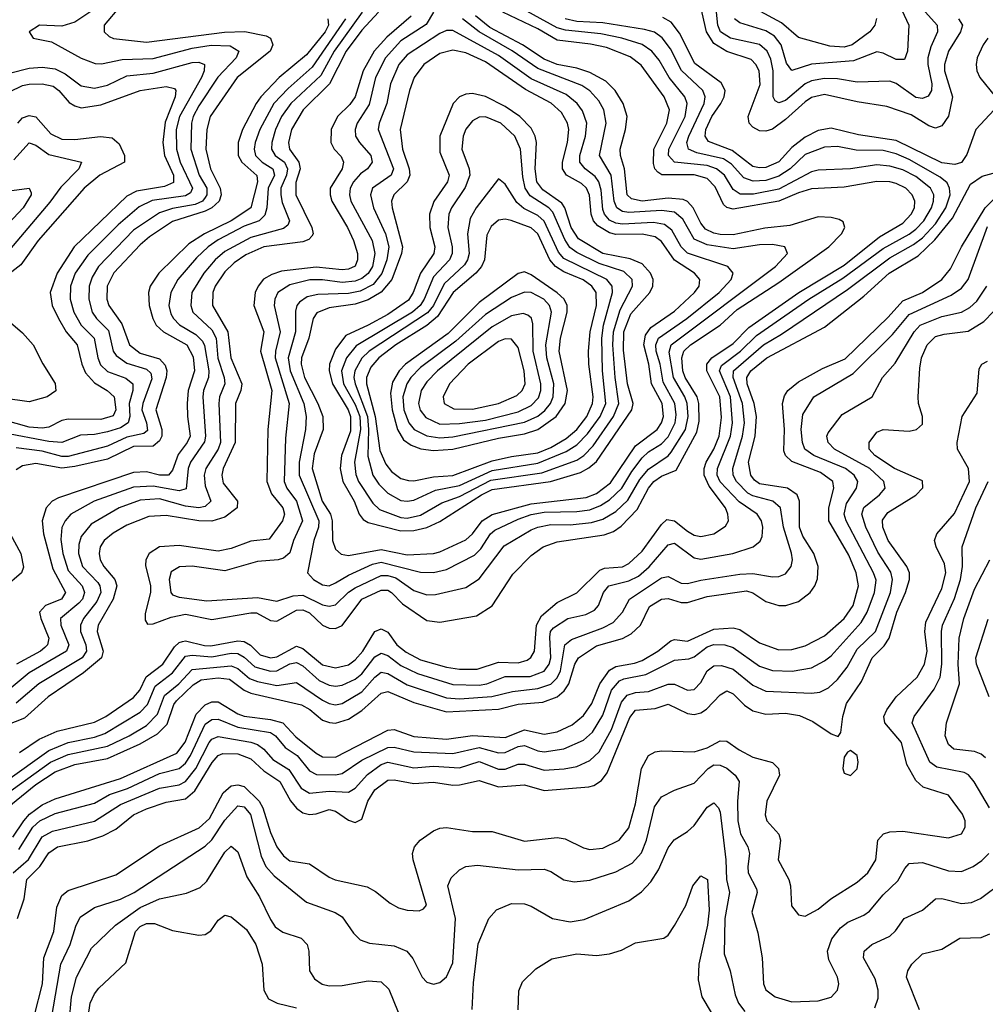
# Model space of a CAD drawing. Header units: inches. Extents: x 501365 to 657855, y 482276 to 547543.
# Tile 376 of 656: x 572941 to 575903, y 504167 to 507187. Entities that reach past the tile are written whole.
import ezdxf

# ---------------------------------------------------------------- set-up
doc = ezdxf.new("R2010")
doc.units = ezdxf.units.IN
doc.header["$MEASUREMENT"] = 0
doc.layers.add('A5570', color=7, linetype='Continuous')

msp = doc.modelspace()

# ---------------------------------------------------------------- linework, layer by layer
at = {"layer": 'A5570', "color": 5}
for points, elevation in [([(573211.7, 507248.3), (573110, 507179.1), (573070, 507167.6), (573002, 507170), (572970.4, 507150), (572982, 507130), (573038.9, 507118.9), (573130, 507068.7), (573172.8, 507052.8), (573191.5, 507051.5), (573255.1, 507064.9), (573350, 507068.2), (573470, 507099.5), (573528.5, 507108.5), (573586.5, 507106.5), (573612.8, 507090), (573605, 507070), (573549.1, 507010.9), (573490, 506922.7), (573472.7, 506890), (573467.5, 506870), (573465.5, 506790), (573491.7, 506710), (573514.5, 506670), (573514.6, 506650), (573510, 506641.7), (573501.4, 506630), (573479.5, 506620.5), (573410, 506607.9), (573370, 506594.1), (573290, 506541), (573182.8, 506430), (573162.9, 506397.1), (573154.3, 506370), (573153.2, 506330), (573163.4, 506290), (573177, 506270), (573213.8, 506233.8), (573228.1, 506170), (573236.7, 506156.7), (573270, 506133.7), (573330, 506115.1), (573343.2, 506103.2), (573345.9, 506085.9), (573318.3, 506010), (573316.1, 505990), (573330, 505950), (573333, 505927), (573321.9, 505918.1), (573270, 505906.7), (573210, 505879.3), (573090, 505847.1), (573070, 505847.3), (573010, 505863.1), (572930, 505874.1)], 2160), ([(575631.9, 507250), (575668.3, 507170), (575664, 507090), (575655.2, 507064.8), (575630, 507064.6), (575590, 507084.6), (575570, 507088), (575499.2, 507060.8), (575370, 507050.5), (575310, 507030.9), (575293.2, 507053.2), (575276.4, 507110), (575256.3, 507136.3), (575230, 507152.9), (575150, 507177.6), (575134.1, 507190)], 2140), ([(572897, 504850), (573030, 504945.8), (573089.7, 504970.3), (573170, 504986.8), (573202.3, 504997.7), (573310, 505063.1), (573333.3, 505086.7), (573357, 505143), (573410, 505183.4), (573450, 505234.4), (573470, 505237.5), (573530, 505232.3), (573590, 505243.5), (573610, 505243.1), (573630, 505231.8), (573662.2, 505202.2), (573710, 505189.2), (573730.1, 505189.9), (573770, 505211.1), (573790, 505215.3), (573810, 505205), (573859.7, 505159.7), (573890, 505145.7), (573910, 505142.9), (573930, 505146.1), (573970, 505164.3), (573990, 505181), (574030, 505233), (574050, 505243.8), (574070, 505236.5), (574110, 505206), (574161.3, 505181.3), (574270, 505147.9), (574350, 505146.3), (574373.6, 505150), (574430, 505172.7), (574507.3, 505172.7), (574550, 505189.2), (574564.7, 505210), (574570.7, 505230), (574567.4, 505292.6), (574569.7, 505310), (574578.7, 505321.3), (574622.4, 505350), (574677.5, 505362.5), (574704.5, 505375.5), (574716.5, 505390), (574731.7, 505430), (574748.6, 505450), (574810, 505465.4), (574839.5, 505480.5), (574871.7, 505508.3), (574930, 505576.3), (574950, 505581.6), (575010, 505536.3), (575030, 505532.1), (575128.2, 505550), (575190.9, 505570), (575212.4, 505587.6), (575218.4, 505601.6), (575220.8, 505630), (575216.3, 505650), (575202.9, 505670), (575147.9, 505707.9), (575089.6, 505769.6), (575080.8, 505790), (575081.9, 505810), (575121.7, 505910), (575127.6, 505950), (575121, 506030), (575088, 506110), (575094, 506126), (575151.9, 506170), (575201.6, 506218.4), (575362.1, 506330), (575466.1, 506393.9), (575590, 506485.1), (575670, 506529.2), (575690, 506544.9), (575714.2, 506570), (575737.8, 506610), (575744.5, 506630), (575744.9, 506650), (575735.2, 506670), (575690, 506705.8), (575650, 506726.8), (575610, 506738.1), (575570, 506741.4), (575490, 506729.9), (575390, 506725.9), (575370, 506720.4), (575270, 506667.2), (575191.7, 506651.7), (575151.5, 506651.5), (575130, 506666), (575102.9, 506710), (575078.7, 506730), (575050, 506739.4), (574949.9, 506750), (574931.6, 506770), (574932.5, 506790), (574982.1, 506890), (574988.8, 506930), (574981.2, 506950), (574933.6, 507010), (574902.7, 507062.7), (574880.1, 507090), (574850, 507111), (574788.2, 507130), (574723.9, 507143.9), (574615.1, 507155.1), (574590, 507162), (574464.5, 507230)], 2260), ([(574041.6, 507210), (573990, 507154.8), (573942.4, 507090), (573891, 506990), (573810.3, 506910), (573774.6, 506850), (573765.9, 506810), (573768.4, 506790), (573796.8, 506750), (573801, 506730), (573787.6, 506687.6), (573788.1, 506650), (573837.3, 506550), (573840.9, 506530), (573836.9, 506523.1), (573827.7, 506512.3), (573810, 506505.1), (573690, 506490.4), (573634.4, 506465.6), (573598.4, 506441.6), (573570, 506413.6), (573540.7, 506370), (573533.2, 506350), (573532.6, 506310), (573579.8, 506230), (573588.4, 506150), (573622.6, 506070), (573619.7, 506050), (573602.7, 506010), (573601.9, 505890), (573564.9, 505810), (573560.8, 505790), (573565.5, 505765.5), (573609.3, 505710), (573607.8, 505690), (573570, 505660.9), (573530, 505648.4), (573490, 505649.8), (573390, 505666.7), (573337.1, 505662.9), (573270, 505636.2), (573228, 505612), (573200.5, 505590), (573188.2, 505570), (573184.6, 505550), (573188.3, 505530), (573198.7, 505510), (573232.4, 505470), (573239.4, 505450), (573228.1, 505410), (573181.9, 505330), (573178.5, 505310), (573197.3, 505250), (573191.6, 505230), (573136.8, 505183.2), (573027.9, 505110), (572955.2, 505044.8), (572898.3, 505021.7)], 2280), ([(573250.6, 507229.4), (573200.1, 507170), (573200.2, 507150), (573215.2, 507135.2), (573229.1, 507129.1), (573330, 507117.9), (573569, 507149), (573631.2, 507151.2), (573697.1, 507137.1), (573710.1, 507130), (573717.5, 507110), (573709.2, 507090), (573607.9, 507010), (573525.1, 506890), (573515.2, 506850), (573512.4, 506790), (573526, 506730), (573555.5, 506670), (573558.7, 506650), (573552.9, 506630), (573530, 506610.2), (573510, 506599.9), (573410, 506567.5), (573339.1, 506520.9), (573310, 506495.9), (573229.5, 506410.5), (573209.5, 506370), (573208.7, 506330), (573214.4, 506310), (573254, 506254), (573277.4, 506190), (573310, 506164.2), (573370, 506147), (573387.1, 506127.1), (573391.9, 506110), (573390, 506090), (573358.5, 505990), (573377, 505930), (573376.7, 505910), (573370, 505894.9), (573350, 505878.5), (573290, 505877.4), (573210, 505839.3), (573110, 505816.4), (573070, 505811.9), (572990, 505825.7), (572950, 505818.7), (572930, 505805.9)], 2180), ([(573991.9, 507210), (573905.4, 507090), (573864.7, 507015.3), (573773, 506930), (573744.4, 506890), (573725.3, 506850), (573714.2, 506810), (573713.8, 506790), (573724.3, 506770), (573752.8, 506750), (573762.8, 506730), (573759.2, 506710), (573742.4, 506670), (573741.8, 506650), (573746, 506626), (573768.7, 506570), (573763.3, 506556.7), (573750, 506546.1), (573650, 506518.6), (573570, 506476), (573540.4, 506450), (573505.8, 506410), (573469.4, 506350), (573465.5, 506310), (573472.5, 506290), (573530, 506235.6), (573543.9, 506210), (573549.2, 506149.2), (573568.4, 506090), (573570.1, 506070), (573553.9, 506030), (573551.8, 506010), (573557.2, 505890), (573550.2, 505869.8), (573511.9, 505810), (573506.4, 505790), (573510, 505756.9), (573527.6, 505710), (573510, 505694), (573490, 505690), (573450, 505694.5), (573370, 505717.1), (573310, 505713.7), (573245.7, 505690), (573160.5, 505639.5), (573130, 505601.8), (573122.8, 505577.2), (573121.6, 505550), (573133.9, 505510), (573180.5, 505460.5), (573187.2, 505450), (573189.4, 505430), (573177.4, 505402.6), (573137, 505350), (573127, 505330), (573127.7, 505310), (573144.2, 505270), (573146.1, 505250), (573132.5, 505230), (572999.9, 505150), (572930, 505090.2)], 2260), ([(572940.7, 504939.3), (573000.2, 504979.8), (573055.7, 505004.3), (573170, 505031.9), (573204.9, 505050), (573290, 505108.3), (573309.3, 505130.7), (573328.6, 505171.4), (573379.6, 505210), (573416.3, 505263.7), (573430, 505276.8), (573440.3, 505279.7), (573450, 505282.1), (573507.4, 505267.4), (573526.9, 505266.9), (573610, 505281.4), (573630, 505280), (573648.6, 505268.6), (573679, 505239), (573710, 505229.4), (573730, 505232.8), (573790, 505265), (573810, 505258.8), (573870, 505208.6), (573910, 505198.5), (573950, 505208.6), (573970, 505223.1), (573993.2, 505250), (574030, 505310.1), (574050, 505318.2), (574070, 505307.9), (574097.7, 505270), (574126.6, 505246.6), (574170, 505223.9), (574250, 505200.8), (574290, 505195.4), (574344.6, 505195.4), (574410, 505216), (574470, 505213.9), (574497.3, 505222.7), (574509, 505231), (574520.6, 505250), (574526.2, 505330), (574541.6, 505358.4), (574590, 505399.7), (574650.5, 505429.5), (574721, 505499), (574735.2, 505504.8), (574790, 505508.9), (574810, 505519.2), (574850, 505557), (574910, 505639.1), (574926, 505654), (574950, 505650.1), (574990, 505617.7), (575010, 505606.1), (575030, 505602.1), (575070.5, 505609.5), (575106, 505634), (575114.8, 505650), (575113.7, 505670), (575105.6, 505690), (575055.9, 505755.9), (575041, 505790), (575040.5, 505810), (575046.5, 505830), (575070, 505870), (575086.2, 505910), (575093.7, 505966.3), (575088.5, 506030), (575049, 506110), (575049.2, 506130.8), (575064.1, 506150), (575130, 506194.1), (575177.6, 506242.4), (575330.8, 506350), (575470, 506434.5), (575578.9, 506521.1), (575650, 506562.5), (575676.1, 506590), (575685.6, 506610), (575687.2, 506630), (575679, 506650), (575659.2, 506670), (575630, 506684.4), (575610, 506689.4), (575570, 506690.2), (575470, 506673.1), (575370, 506667.7), (575330, 506655.9), (575270, 506630), (575130, 506605.9), (575110.4, 506610.4), (575100.4, 506620.4), (575074.4, 506674.4), (575050, 506699.7), (575010, 506710.8), (574911.1, 506711.1), (574898.8, 506718.8), (574889.8, 506729.8), (574885.6, 506745.6), (574885.9, 506790), (574926.3, 506870), (574934, 506910), (574918, 506950), (574847.8, 507047.8), (574813.5, 507073.5), (574741.3, 507101.3), (574692.1, 507112.1), (574590, 507123.9), (574530, 507158.6), (574422.7, 507210)], 2280), ([(574210.8, 507210), (574187.8, 507172.2), (574110, 507121.7), (574062.8, 507070), (574032.3, 507010), (574012.8, 506927.2), (573976.6, 506870), (573969.7, 506850), (573971.3, 506830), (573983, 506810), (574018.5, 506770), (574022.7, 506750), (574008.1, 506730), (573985.9, 506714.1), (573965.1, 506690), (573954.8, 506670), (573952.2, 506650), (573957.2, 506630), (574021.9, 506510), (574030.5, 506470), (574023.4, 506430), (574010, 506408), (573990, 506392.7), (573970, 506384.6), (573930, 506381.2), (573870, 506388.9), (573831.3, 506388.7), (573770, 506373.3), (573733.1, 506350), (573723.3, 506330), (573721.4, 506310), (573740.3, 506230), (573725.5, 506170), (573724.9, 506150), (573767.2, 506010), (573756.7, 505903.3), (573752.2, 505770), (573760.8, 505750), (573790.3, 505710.3), (573808.3, 505650), (573781.2, 505590), (573770, 505551.5), (573750, 505535), (573733.8, 505530), (573670, 505524.7), (573570, 505496), (573470, 505510.6), (573431.4, 505508.6), (573406.1, 505493.9), (573399, 505470), (573405, 505430), (573410, 505423.3), (573430, 505415.4), (573515.2, 505404.8), (573670, 505414.8), (573730, 505403.7), (573779.9, 505420.1), (573810, 505422), (573870, 505392.7), (573890, 505388.5), (573910, 505392.7), (573949.2, 505430.8), (573970, 505444.6), (574050, 505482.5), (574070, 505482.5), (574094.6, 505474.6), (574150, 505435.9), (574190, 505423.3), (574216, 505424), (574310, 505445.7), (574350, 505471.7), (574427.3, 505572.7), (574510, 505622.1), (574530, 505630.8), (574570, 505638.5), (574630, 505637.6), (574695, 505645), (574730, 505655.3), (574770, 505678.3), (574806.7, 505713.3), (574843.7, 505776.3), (574870, 505807.9), (574930, 505849.2), (574939.7, 505860.3), (574983.5, 505930), (574991.4, 505970), (574988.3, 506010), (574981.5, 506030), (574946.5, 506090), (574933.2, 506166.8), (574939.7, 506190), (575259.9, 506430), (575296.2, 506470), (575287.8, 506490), (575250, 506497.2), (575210, 506496.8), (575130, 506484.4), (575050, 506496.4), (575010, 506513.8), (574975.2, 506575.2), (574950, 506596.4), (574910, 506602.2), (574810, 506595.9), (574790, 506598.9), (574772.8, 506610), (574764.2, 506630), (574755.2, 506710), (574719.4, 506770), (574739.8, 506870), (574732.6, 506910), (574717.9, 506937.9), (574690, 506968.4), (574665, 506985), (574530, 507036.8), (574451.2, 507091.2), (574350.1, 507150.1), (574299.5, 507190)], 2340), ([(575821.3, 507190), (575833.2, 507170), (575826.8, 507150), (575790.3, 507090), (575777.9, 507050), (575778.4, 507030), (575802.5, 506950), (575790, 506890.8), (575770, 506861.3), (575750, 506854.6), (575730, 506861.9), (575675.2, 506895.2), (575601.1, 506921.1), (575510, 506934.9), (575410, 506957.6), (575370, 506947.9), (575350, 506935.2), (575290, 506880.6), (575250, 506851.3), (575230, 506845), (575210, 506846.5), (575190, 506857.3), (575178.6, 506870), (575175.9, 506890), (575212.3, 506987.7), (575209.7, 507030), (575199, 507050), (575184.4, 507064.4), (575110, 507089.7), (575070, 507113.7), (575048.1, 507150), (575029.1, 507230)], 2180), ([(575710, 507220.3), (575755.1, 507170), (575756.6, 507150), (575736.1, 507103.9), (575727.2, 507070), (575727, 507050), (575738.6, 506990), (575737.7, 506970), (575728.1, 506951.9), (575710, 506944.8), (575690, 506948.2), (575630, 506991.5), (575610, 506998.6), (575510, 506994.9), (575450, 507005.3), (575410, 507006.2), (575370, 506999.5), (575350, 506990.5), (575290, 506939.6), (575270, 506931.5), (575258.3, 506938.3), (575251.9, 506950), (575252.6, 507030), (575245.5, 507065.5), (575233.9, 507090), (575210, 507111), (575121, 507130), (575090.3, 507150), (575082.6, 507170), (575076.8, 507230)], 2160), ([(575569.6, 507190.4), (575564.5, 507170), (575549, 507150), (575494.7, 507110), (575470, 507103), (575425.8, 507105.8), (575330, 507131.9), (575277.4, 507177.4), (575199.7, 507219.7)], 2120), ([(572869.3, 504790.7), (573035.4, 504910), (573090, 504933.2), (573210, 504959.2), (573276.9, 504990), (573330, 505021.9), (573363.6, 505056.4), (573385.5, 505114.5), (573428.9, 505150), (573470, 505193.7), (573590, 505205.2), (573610, 505196.7), (573646, 505166), (573670, 505156.6), (573730, 505144.8), (573790, 505154.4), (573870, 505100.2), (573890, 505089.1), (573910, 505085.2), (573930, 505089.8), (573990, 505125.1), (574030, 505170.1), (574050, 505186.1), (574070, 505181.9), (574130, 505147), (574250, 505106.6), (574290, 505103.5), (574389.1, 505110.9), (574453.1, 505126.9), (574530, 505135.8), (574570.6, 505149.4), (574590, 505168.7), (574600.4, 505190), (574613.3, 505270), (574634.1, 505285.9), (574730, 505321.5), (574761.9, 505338.1), (574790.5, 505369.5), (574811.2, 505410), (574910, 505475.2), (574930, 505479.4), (574970, 505458.8), (574990, 505457.3), (575030, 505468.2), (575150, 505486.2), (575190, 505488.3), (575250, 505478.5), (575270, 505479.6), (575290, 505487.6), (575307.5, 505510), (575311.2, 505530), (575308.8, 505551.2), (575283.9, 505630), (575274.6, 505690), (575251.2, 505710), (575190, 505726.2), (575175.1, 505735.1), (575139.9, 505770), (575129.4, 505790), (575128.5, 505810), (575158.5, 505910), (575164, 505950), (575158.7, 506010), (575129.2, 506090), (575130.9, 506110), (575222.6, 506190), (575277.6, 506222.4), (575480.7, 506359.3), (575610, 506456.2), (575682.7, 506497.3), (575710, 506517.7), (575750, 506560.7), (575782.4, 506610), (575794.8, 506650), (575793.7, 506670), (575786.2, 506686.2), (575764.4, 506704.4), (575670, 506758.5), (575630, 506775.9), (575590, 506786), (575507.1, 506787.1), (575450, 506797.8), (575410, 506795.7), (575350, 506773.8), (575304.3, 506730), (575270, 506706.6), (575230, 506694.2), (575191.2, 506691.2), (575162.2, 506702.2), (575124, 506744), (575100.2, 506760.2), (575018.2, 506778.2), (574992.1, 506790), (574987, 506810), (574993.4, 506830), (575040.4, 506930), (575043.9, 506950), (575036.6, 506970), (574971.6, 507031.6), (574937.7, 507097.7), (574911.7, 507131.8), (574888.2, 507148.2), (574857.3, 507157.3), (574730, 507177.6), (574650, 507181.9), (574614.2, 507190)], 2240), ([(573939.9, 507190), (573838.5, 507041.5), (573764, 506976), (573720.1, 506930), (573677.6, 506850), (573663.3, 506810), (573660.2, 506790), (573664.1, 506770), (573685.2, 506750), (573717.5, 506730), (573722.2, 506710), (573702.7, 506670), (573699.1, 506610), (573692.9, 506587.1), (573675.2, 506570), (573630, 506553.8), (573550, 506511.7), (573518.7, 506490), (573483.1, 506456.9), (573426.5, 506390), (573404.3, 506350), (573398.6, 506310), (573404.7, 506284.7), (573412.5, 506270), (573431.3, 506251.3), (573481, 506221), (573501.3, 506201.3), (573508, 506188), (573520.8, 506110), (573520.3, 506090), (573505, 506050), (573502.8, 506030), (573510.8, 505910), (573508.3, 505891.7), (573464.6, 505830), (573457.3, 505810), (573451.5, 505748.5), (573430, 505742.3), (573350, 505756.6), (573290, 505753.1), (573169.6, 505710.4), (573097.6, 505670), (573080.1, 505650), (573070.6, 505629.4), (573067.4, 505592.6), (573073.2, 505550), (573090, 505497.9), (573132.4, 505450), (573140.2, 505430), (573133.6, 505410), (573122.6, 505397.4), (573066.4, 505350), (573067.3, 505330), (573092, 505270), (573084.9, 505250), (572970, 505183.7), (572890, 505116.9)], 2240), ([(573886.6, 507190), (573888.6, 507170), (573877.6, 507150), (573821.2, 507078.8), (573737.1, 507010), (573680.8, 506950), (573666.1, 506930), (573624.7, 506850), (573610.8, 506810), (573611.1, 506770), (573622.8, 506750), (573668.9, 506708.9), (573670.5, 506690), (573649.8, 506610), (573589.9, 506570.1), (573508.2, 506530), (573460.2, 506499.8), (573368.1, 506410), (573340.8, 506370), (573336, 506350), (573338.6, 506310), (573348.9, 506270), (573359.6, 506250), (573381.8, 506230), (573453.5, 506190), (573473, 506153), (573477.1, 506110), (573458.1, 506050), (573455, 506010), (573455.3, 505970), (573464, 505910), (573454.9, 505890), (573426.8, 505853.2), (573410, 505805), (573397.5, 505790), (573370.3, 505789.7), (573330, 505800.4), (573290, 505798), (573060.1, 505719.9), (573041, 505710), (573022.6, 505690), (573009.8, 505650), (573014.4, 505610), (573042.9, 505502.9), (573081.6, 505430), (573069.6, 505410), (573019.8, 505390), (573001.9, 505370), (573005.5, 505350), (573030.6, 505290), (573026.6, 505270), (573018.5, 505261.5), (573005.2, 505250), (572931.2, 505210)], 2220), ([(574142, 507198), (574066.7, 507133.3), (574028.4, 507090), (573994.4, 507030), (573969.8, 506950), (573953.4, 506926.6), (573915.6, 506890), (573896.5, 506850), (573895.3, 506810), (573905.9, 506790), (573927.3, 506767.3), (573934.3, 506750), (573930.1, 506730), (573893.4, 506670), (573893, 506650), (573898.8, 506630), (573946.7, 506550), (573965.2, 506510), (573976.8, 506470), (573977.6, 506450), (573970, 506431.4), (573950, 506421.5), (573930, 506419.5), (573850, 506427.9), (573744.3, 506415.7), (573714.4, 506405.6), (573689.3, 506390.7), (573672.1, 506370), (573663.1, 506350), (573659.5, 506310), (573689.4, 506230), (573679.4, 506170), (573714.3, 506050), (573701.7, 505930), (573698.8, 505770), (573713, 505733), (573748.2, 505690), (573752.9, 505670), (573747.1, 505650), (573706.1, 505593.9), (573650, 505587.3), (573590, 505564.8), (573550, 505556.9), (573430, 505574.2), (573370.3, 505570), (573338.4, 505550), (573328.3, 505530), (573326.8, 505513.2), (573342.1, 505450), (573342.3, 505430), (573326, 505366), (573325.5, 505345.5), (573332.6, 505332.6), (573350, 505333.9), (573405.2, 505354.8), (573450, 505364.1), (573530, 505347), (573650, 505368), (573667.2, 505367.2), (573710, 505343.8), (573730, 505341.7), (573790, 505375.9), (573810, 505376.6), (573830, 505367.2), (573870, 505329.7), (573890, 505320.2), (573910, 505319.2), (573930, 505329.3), (573990, 505409.5), (574050, 505436.9), (574070, 505436.7), (574081.5, 505430), (574114.9, 505394.9), (574190, 505343.7), (574230, 505338.8), (574342, 505358), (574390, 505388.7), (574453.3, 505486.7), (574510, 505543.6), (574546.4, 505570), (574590, 505585.3), (574733.5, 505606.5), (574762.6, 505617.4), (574786.4, 505633.6), (574835.3, 505684.7), (574869.7, 505750), (574886.7, 505770), (574910, 505786.6), (574954.4, 505805.6), (575017.9, 505922.1), (575024.8, 505955.2), (575023.9, 506010), (575018.9, 506030), (574982.8, 506090), (574975.5, 506110), (574971.7, 506150), (574977.9, 506170), (574998.8, 506190), (575089.8, 506250.2), (575142.2, 506297.8), (575270, 506380.6), (575422.6, 506490), (575461.6, 506530), (575472.3, 506550), (575467.2, 506567.2), (575454.4, 506574.4), (575430, 506580.4), (575390, 506581.9), (575303.8, 506556.2), (575227.1, 506547.1), (575130, 506526.9), (575090, 506527.6), (575070, 506531.9), (575044.6, 506544.6), (575030, 506562.7), (575007.3, 506610), (574990, 506629.3), (574975.9, 506635.9), (574930, 506639.4), (574850, 506630.2), (574817.4, 506637.4), (574804.5, 506650), (574796.2, 506730), (574783.6, 506770), (574783.1, 506790), (574799.8, 506850), (574804.1, 506890), (574792.3, 506930), (574768, 506970), (574738.7, 506998.7), (574690, 507025.4), (574650, 507038.6), (574590, 507049.8), (574550, 507065.8), (574483.3, 507110), (574383, 507163), (574338.7, 507198.7)], 2320), ([(575930.1, 506910), (575873.9, 506850), (575846.3, 506773.7), (575830, 506748.8), (575810, 506742.9), (575770, 506748.1), (575630, 506816.5), (575514.2, 506834.2), (575430, 506854.6), (575390, 506846.9), (575350, 506826.5), (575310, 506794.5), (575270, 506751.3), (575230, 506733.5), (575210, 506732.2), (575190, 506736.9), (575126.2, 506786.2), (575053.6, 506813.6), (575043.4, 506830), (575045.8, 506850), (575063.9, 506890), (575091.9, 506930), (575101.8, 506950), (575105, 506970), (575093.1, 506993.1), (575012.2, 507052.2), (574965.2, 507145.2), (574938.9, 507178.9), (574913.9, 507193.9)], 2220), ([(575910.6, 507130), (575896, 507110), (575877.6, 507070), (575874.6, 507050), (575877.2, 507030), (575886.3, 507010), (575933.9, 506950)], 2220), ([(572910, 507022.5), (572970, 507038.3), (573010, 507040.9), (573050, 507035.9), (573080.7, 507020.7), (573130, 506983.9), (573170, 506976.7), (573210, 506986.1), (573270, 507014.5), (573350, 507023), (573470, 507056), (573490, 507057), (573507.8, 507050), (573506.4, 507030), (573498.4, 507010), (573431.2, 506890), (573421, 506850), (573422.3, 506790), (573433.4, 506750), (573471, 506670), (573464.6, 506655.4), (573450, 506646.2), (573347.5, 506632.5), (573307.2, 506612.8), (573242.7, 506557.3), (573150, 506465.2), (573111.5, 506410), (573097.1, 506370), (573095.4, 506330), (573107, 506290), (573129.4, 506250), (573169.4, 506210), (573180.2, 506150), (573188.7, 506128.7), (573210, 506107.4), (573267, 506087), (573288.1, 506070), (573287.9, 506050), (573276.5, 506010), (573278.4, 505970), (573273.8, 505950), (573250, 505935.6), (573210, 505922.7), (573170, 505914.2), (573127.3, 505912.7), (573070, 505890), (573030, 505892.9), (572890, 505920)], 2140), ([(572910, 506965.4), (572950, 506985), (572970, 506989.2), (573010, 506989.8), (573043.2, 506983.2), (573061.3, 506970), (573093.2, 506933.2), (573110, 506922.3), (573130, 506916.9), (573190, 506925.4), (573310, 506969.5), (573390, 506981.6), (573415.9, 506975.9), (573419.8, 506970), (573418.2, 506950), (573387.2, 506872.8), (573379.6, 506810), (573384.7, 506770), (573412.5, 506710), (573412.7, 506687.3), (573385.1, 506674.9), (573299.1, 506660.9), (573270, 506645.9), (573108.5, 506490), (573055.8, 506410), (573034.3, 506350), (573040.1, 506310), (573059.8, 506270), (573083.4, 506230), (573117.3, 506190), (573131.6, 506130), (573143.3, 506103.3), (573170, 506073), (573209.4, 506049.4), (573230.3, 506030.3), (573235.8, 505990), (573228.1, 505971.9), (573190, 505960.2), (573090, 505962), (573070, 505957.3), (573030, 505937.4), (573010, 505934.1), (572970, 505937.4), (572890, 505959.9)], 2120), ([(572935.3, 506870), (572950, 506885.5), (572970, 506893), (572990, 506888.5), (573036.4, 506836.4), (573070, 506820), (573110, 506819.1), (573189.1, 506829.1), (573224.1, 506824.1), (573245.9, 506805.9), (573262.1, 506770), (573262.4, 506750), (573187, 506710), (573138.7, 506670), (572997.6, 506510), (572944.9, 506435.1), (572870, 506377.7)], 2080), ([(572922.9, 506757.1), (572970, 506809.5), (572990, 506801.7), (573030, 506773.5), (573130.2, 506750), (573122.5, 506730), (573066.8, 506673.2), (573033.1, 506626.9), (572910, 506480.7)], 2060), ([(572902.1, 504770), (572990, 504841.2), (573050, 504880.4), (573110, 504902.3), (573210, 504920.5), (573310, 504965.9), (573363.5, 504996.5), (573393.3, 505026.7), (573413.9, 505086.1), (573422.2, 505097.8), (573472.8, 505147.2), (573498.1, 505161.9), (573550, 505168.6), (573584.6, 505164.6), (573630, 505130.7), (573650, 505121.7), (573805.7, 505085.7), (573831.4, 505071.4), (573870, 505038.7), (573891, 505031), (573910, 505029.6), (573950, 505041.1), (573990, 505068.2), (574050, 505121.7), (574070, 505126.3), (574150, 505092.4), (574250, 505063.9), (574410, 505072.2), (574470, 505087.2), (574546, 505094), (574590, 505110.1), (574611.4, 505128.6), (574625.9, 505150), (574643.4, 505210), (574655, 505230), (574710, 505266.6), (574790, 505289.1), (574816.9, 505303.1), (574845.7, 505330), (574873.3, 505386.7), (574910, 505409.5), (574930, 505411.4), (574970, 505399.6), (574990, 505399.5), (575050, 505417.9), (575170, 505434.9), (575190, 505429.4), (575230, 505402.6), (575269.9, 505390.1), (575291.6, 505390), (575330, 505402.2), (575366, 505430), (575380.4, 505450), (575388.5, 505471.5), (575389.9, 505510.1), (575376.6, 505550), (575343.3, 505603.3), (575333, 505630), (575333.1, 505710), (575326.2, 505730), (575296, 505750), (575210, 505763.6), (575194.7, 505774.7), (575183.8, 505790), (575176.9, 505830), (575197.3, 505910), (575201.2, 505970), (575193.9, 506010), (575172.2, 506070), (575171.2, 506090), (575183.8, 506110), (575232.6, 506150), (575410, 506244.2), (575530, 506339.3), (575608.6, 506410), (575697.1, 506462.9), (575748.6, 506511.4), (575802, 506578), (575857.4, 506682.6), (575893.1, 506706.9), (575950, 506722.8)], 2220), ([(572816.4, 506650), (572970, 506670.2), (572976.4, 506656.4), (572976.6, 506650), (572951.2, 506610), (572876.1, 506530)], 2040), ([(572920.2, 504679.8), (572953.4, 504730), (572971.5, 504750), (573010, 504779.2), (573050, 504797.6), (573250, 504859.5), (573423.1, 504936.9), (573448.5, 504971.5), (573482.7, 505057.3), (573510, 505085.2), (573530, 505094.8), (573550, 505094.9), (573610, 505057.6), (573630, 505050.8), (573710, 505040.6), (573748.6, 505030), (573787.8, 504987.8), (573850, 504937), (573870, 504925.9), (573910, 504924.5), (574070, 505007.3), (574090, 505009.8), (574150, 504988.6), (574250, 504980.4), (574330, 504991.7), (574430, 504985.7), (574490, 505009.1), (574550, 504995.2), (574590, 505003), (574635.8, 505024.2), (574670, 505053.1), (574696.5, 505090), (574720.1, 505150), (574750, 505191.7), (574770, 505203.2), (574827.2, 505212.8), (574850, 505221.8), (574898.5, 505250), (574938.2, 505281.8), (574950, 505286), (574990, 505280.3), (575070, 505318), (575130, 505321.9), (575150, 505316.3), (575210, 505276), (575270, 505254), (575310, 505255.6), (575350, 505266.6), (575410, 505297.3), (575470.6, 505350), (575497.9, 505390), (575513.8, 505450), (575506.5, 505490), (575484.8, 505544.8), (575423.5, 505650), (575423.1, 505690), (575438.7, 505750), (575435.6, 505770), (575397.6, 505797.6), (575310, 505832.1), (575290.3, 505850), (575284.6, 505864.6), (575287.5, 505930), (575281.1, 506010), (575286.9, 506033.1), (575297.8, 506050), (575330, 506076.3), (575403.4, 506116.6), (575473.3, 506146.7), (575605.2, 506274.8), (575650, 506324.8), (575710, 506350.1), (575769.8, 506390.2), (575796.8, 506423.2), (575829.7, 506490), (575902.2, 506610), (575930, 506637.3)], 2180), ([(572937.8, 504642.2), (572981.5, 504710), (573002.6, 504730), (573050, 504752.2), (573170, 504784.4), (573216.6, 504810), (573271.5, 504828.5), (573370, 504874.9), (573430, 504889.8), (573450, 504906.9), (573465.3, 504930), (573510, 505026.3), (573530, 505040.4), (573550, 505041.1), (573610, 505017), (573710, 505000.3), (573726.1, 504990), (573754.8, 504954.8), (573792.4, 504930), (573830, 504882.7), (573851.8, 504871.8), (573910, 504870.3), (573930, 504875), (573990, 504915.9), (574070, 504954.5), (574090, 504955.4), (574150, 504941.3), (574270, 504936.6), (574350, 504955), (574410, 504938.2), (574430, 504938.8), (574470, 504957.8), (574490, 504960.8), (574530, 504944.5), (574550, 504941.6), (574610.1, 504950.1), (574670, 504977.5), (574698.3, 505001.7), (574730, 505054.3), (574756.3, 505130), (574781.3, 505158.7), (574794.6, 505165.4), (574861.3, 505178.7), (574950, 505222.8), (574993.9, 505226.1), (575010, 505232.7), (575050, 505262.9), (575070, 505270.3), (575103.7, 505270), (575130, 505260.9), (575210, 505204.6), (575250, 505190.8), (575310.9, 505189.1), (575370, 505199.5), (575410, 505220.1), (575430, 505235.8), (575522.4, 505337.6), (575540.8, 505370), (575563.5, 505430), (575568, 505468), (575560.6, 505490), (575476.4, 505650), (575470.2, 505670), (575476.9, 505703.1), (575507.7, 505750), (575511.9, 505770), (575501.1, 505790), (575474.7, 505810), (575376.6, 505850), (575349.5, 505870), (575341.9, 505890), (575338.3, 505930), (575343.5, 505976.5), (575377.4, 506030), (575497.8, 506102.2), (575618.8, 506221.2), (575670, 506282.4), (575798, 506342), (575830, 506363), (575850, 506390.2), (575910, 506552.6)], 2160), ([(572920.7, 504570), (572968.4, 504611.6), (573010, 504680.2), (573042, 504698), (573170, 504729), (573250, 504780), (573370, 504829.8), (573430, 504840.3), (573449.5, 504850.5), (573481.4, 504890), (573521.9, 504970), (573530, 504979.9), (573550, 504987.9), (573650, 504971.3), (573670, 504964.3), (573689.5, 504949.5), (573717.5, 504917.5), (573766.7, 504886.7), (573804.6, 504830), (573830, 504814.6), (573890, 504821), (573950, 504817.7), (573970, 504829.6), (574007.9, 504872.1), (574050, 504902.3), (574070, 504909.8), (574150, 504892.7), (574210, 504897.7), (574290, 504892), (574350, 504911.7), (574410, 504888.5), (574430, 504888.5), (574470, 504903.1), (574490, 504904), (574550, 504885.4), (574611.3, 504888.7), (574650, 504896.5), (574690, 504914.8), (574718.9, 504941.1), (574755.9, 505010), (574786.6, 505093.4), (574804.4, 505115.6), (574830, 505123.6), (574870, 505126.5), (574930, 505149.2), (574950, 505148.8), (574990, 505130.1), (575010, 505132.5), (575030, 505153.7), (575050, 505190.1), (575070, 505205.6), (575094.1, 505205.9), (575130, 505194.4), (575190, 505145.8), (575230, 505127), (575370, 505121.1), (575395.6, 505124.4), (575421.9, 505138.1), (575450, 505162.7), (575479.2, 505200.8), (575510, 505256), (575565.8, 505310), (575611.8, 505430), (575618.2, 505470), (575612.9, 505492.9), (575573.4, 505553.4), (575536.6, 505630), (575524.2, 505670), (575530, 505690.5), (575578.6, 505730), (575595.4, 505750), (575592.2, 505770), (575548.9, 505810), (575440.9, 505870), (575421.2, 505890), (575416.9, 505910), (575420.6, 505919.4), (575463.6, 505976.4), (575556.3, 506030), (575587.6, 506090), (575626.2, 506133.8), (575684.7, 506230), (575703.6, 506250), (575770, 506276.5), (575830.2, 506289.8), (575856, 506304), (575876.6, 506323.4), (575907.8, 506370)], 2140), ([(572875, 506290), (572950, 506226.7), (572982.3, 506190), (573011.5, 506131.5), (573050, 506070.9), (573051.6, 506048.4), (573025.2, 506030), (572970, 506014.9), (572890, 506026.2)], 2080), ([(572934.2, 504430), (572955.1, 504490), (572963.3, 504550), (573003.1, 504590), (573030, 504631.2), (573056.8, 504650), (573150, 504668.3), (573196.3, 504683.7), (573235.5, 504704.5), (573290, 504748), (573330, 504766.5), (573390, 504786.5), (573450, 504797.6), (573478.5, 504821.5), (573530.9, 504909.1), (573550, 504930), (573564.2, 504935.8), (573610, 504935.7), (573650, 504920.2), (573690, 504883.4), (573738.5, 504850), (573771.3, 504791.3), (573790, 504768.1), (573810, 504754.4), (573830, 504748.7), (573850, 504751), (573890, 504764), (573910, 504759.5), (573950, 504731.5), (573970, 504725), (573990, 504734.7), (574008.5, 504790), (574030, 504825.1), (574070, 504854.4), (574090, 504855.6), (574150, 504844.7), (574210, 504847.9), (574270, 504839.4), (574290, 504839.9), (574350, 504853.9), (574410, 504833.6), (574490, 504840.6), (574550, 504822.8), (574686.5, 504833.5), (574701.9, 504838.1), (574726.1, 504853.9), (574742.8, 504877.2), (574813, 505047), (574830, 505069), (574890, 505074.4), (574930, 505087.5), (574990, 505058.9), (575010, 505056), (575030, 505060.9), (575047.9, 505072.1), (575090, 505115.7), (575110, 505128.4), (575130, 505119.1), (575164.4, 505084.4), (575190, 505067.1), (575230, 505057.2), (575290, 505059.7), (575333, 505053), (575374.1, 505034.1), (575430, 504996.2), (575451.3, 504988.7), (575459.4, 505000.6), (575465.9, 505050), (575477.7, 505090), (575523.3, 505156.7), (575556, 505230), (575593.3, 505266.7), (575608.1, 505290), (575631.3, 505370), (575658.5, 505430), (575670.5, 505470), (575670.2, 505490), (575662.5, 505510), (575605.1, 505590), (575589.1, 505630), (575588, 505652), (575604.2, 505675.8), (575690, 505728.1), (575711.1, 505751.1), (575710, 505772.4), (575624.7, 505810), (575564, 505850), (575546.8, 505870), (575546.9, 505890), (575570, 505921.9), (575589.7, 505930), (575670, 505925.2), (575691.6, 505930), (575710, 505946.2), (575710.8, 505970), (575698.5, 506010), (575697.5, 506030), (575702.1, 506117.9), (575707.3, 506150), (575724.8, 506190), (575750, 506214.8), (575777.1, 506222.9), (575850, 506232), (575898.6, 506261.4), (575928.1, 506291.9)], 2120), ([(572984.9, 504130), (573011, 504230), (573014.8, 504310), (573045.3, 504390), (573055.2, 504464.8), (573070, 504501.2), (573090, 504516.4), (573236, 504564), (573370, 504652.9), (573491.5, 504708.5), (573523.3, 504736.7), (573564.9, 504815.1), (573590, 504837.1), (573610, 504840.4), (573630, 504834.6), (573675.4, 504790), (573686.8, 504770), (573710, 504694.3), (573730, 504650.1), (573750, 504622.4), (573770, 504606.8), (573830, 504597.7), (573890, 504556.6), (573909, 504549), (574007.1, 504527.1), (574032.6, 504512.6), (574076.9, 504476.9), (574103.3, 504463.3), (574130, 504456.1), (574165.9, 504454.1), (574179.7, 504460.3), (574188.5, 504471.5), (574148.4, 504610), (574146.2, 504630), (574152.5, 504650), (574169.8, 504670), (574210, 504699.4), (574230, 504707.6), (574250, 504709.6), (574330, 504697.2), (574390, 504696.5), (574490, 504667.4), (574590, 504679), (574614.3, 504674.3), (574670, 504646.4), (574690, 504642), (574730, 504645.8), (574779.9, 504670), (574810, 504707.8), (574830, 504782.3), (574848.2, 504890), (574870, 504930.1), (574890, 504941.6), (574910, 504944.8), (575010, 504941.1), (575050, 504953.5), (575090, 504974.7), (575110, 504974), (575147.6, 504947.6), (575190, 504925.3), (575250, 504908.4), (575268.9, 504890), (575271.8, 504870), (575233.1, 504790), (575227.9, 504747.9), (575233.1, 504730), (575270, 504688.4), (575274.6, 504670), (575267.5, 504610), (575300.4, 504550), (575305.5, 504530), (575308.5, 504468.5), (575330, 504441.5), (575350, 504437.2), (575390, 504458.7), (575429.6, 504490.4), (575510, 504541.9), (575542.5, 504570), (575567.3, 504610), (575573.5, 504670), (575590.3, 504689.7), (575610, 504696.4), (575650, 504698.2), (575790, 504677.2), (575830, 504689.4), (575841.7, 504710), (575840.9, 504730), (575832.7, 504750), (575790, 504808), (575712.6, 504832.6), (575690, 504853.1), (575662.3, 504902.3), (575646.1, 504970), (575595.2, 505030), (575591.9, 505050), (575600.7, 505070), (575629.5, 505110.5), (575694.1, 505170), (575716.2, 505210), (575724.3, 505250), (575717.9, 505310), (575721, 505339), (575770, 505442.8), (575782, 505490), (575777.6, 505517.6), (575752.3, 505570), (575747.7, 505590), (575754.4, 505610), (575808.1, 505671.9), (575854.4, 505770), (575851.7, 505810), (575817.4, 505870), (575817, 505890), (575832.2, 505970), (575878.1, 506041.9), (575884.4, 506115.6), (575892.5, 506130), (575910, 506139.8)], 2080), ([(575915.5, 504770), (575869.2, 504849.2), (575851.2, 504871.2), (575838.4, 504878.4), (575754.4, 504894.4), (575732.8, 504910), (575679.2, 505030), (575684.7, 505050), (575746.6, 505133.4), (575764.2, 505170), (575770, 505210), (575768.2, 505310), (575771.8, 505330), (575808.1, 505411.9), (575826.7, 505470), (575833.6, 505510), (575831.8, 505570), (575873.9, 505690), (575911.6, 505770)], 2060), ([(572911.8, 505610), (572944.5, 505550), (572952.4, 505507.6), (572946.3, 505490), (572894.5, 505445.5)], 2180), ([(575903.3, 504923.3), (575890, 504934.4), (575870, 504942.3), (575807, 504950), (575790, 504964.2), (575779.9, 504990), (575784.3, 505030), (575824.2, 505150), (575819.6, 505210), (575822.5, 505290), (575836.8, 505350), (575870, 505440.1), (575917.3, 505530)], 2040), ([(575915.2, 505110), (575875.7, 505210), (575874.1, 505230), (575911.4, 505348.6)], 2020), ([(573039.4, 504130), (573067.3, 504290), (573095.4, 504350), (573112.9, 504407.1), (573126.1, 504433.9), (573170, 504464.4), (573250, 504489.7), (573292.1, 504510), (573510, 504651.6), (573530, 504671.9), (573570, 504732), (573610, 504775.4), (573630, 504772.8), (573649, 504749), (573681.6, 504621.6), (573696.2, 504590), (573721.2, 504561.2), (573820.6, 504480.6), (573908.3, 504448.3), (573930, 504435.5), (573964.7, 504384.7), (573985, 504365), (574014.1, 504354.1), (574090, 504346.3), (574128.2, 504330), (574147.2, 504307.2), (574176, 504250), (574190, 504234.7), (574210, 504228.6), (574230, 504233.4), (574250, 504251.1), (574270, 504294.4), (574278.2, 504430), (574254.5, 504530), (574264.8, 504555.2), (574290, 504579.2), (574310, 504590.1), (574345.8, 504594.2), (574470, 504579.7), (574550, 504581), (574570, 504574.1), (574610, 504548.7), (574642.3, 504542.3), (574690, 504547.6), (574770, 504573.6), (574820.2, 504599.8), (574848.9, 504631.1), (574864, 504670), (574887.8, 504772.2), (574910, 504803), (574950, 504823.7), (575010, 504845.5), (575052.8, 504890), (575070, 504901.2), (575090, 504900.9), (575110, 504891.4), (575135.5, 504870), (575148.4, 504850), (575142.9, 504790), (575144.1, 504730), (575151.7, 504690), (575174.1, 504650), (575179.2, 504630), (575174.1, 504590), (575176.1, 504570), (575201.5, 504521.5), (575203.3, 504510), (575186.9, 504450), (575205.7, 504385.7), (575218.1, 504310), (575222.7, 504230), (575230, 504211.6), (575258.3, 504190), (575310, 504174.7), (575390, 504177.5), (575430, 504188.4), (575449.8, 504210), (575454.1, 504230), (575449.9, 504250), (575423.2, 504303.2), (575418.5, 504330), (575432.1, 504367.9), (575458.4, 504401.6), (575481.1, 504418.9), (575530, 504440.1), (575547.5, 504452.5), (575590, 504502.5), (575634.7, 504545.3), (575656.1, 504583.9), (575670, 504598.4), (575710, 504601.5), (575790, 504576.8), (575830, 504574.3), (575865.8, 504590), (575892.1, 504607.9), (575914.2, 504630)], 2060), ([(574328.7, 504151.3), (574332.8, 504232.8), (574347.1, 504352.9), (574379.8, 504430), (574403.4, 504456.6), (574450, 504475.8), (574490, 504475), (574510, 504468.1), (574575.6, 504430), (574630, 504419.7), (574672.8, 504427.2), (574810, 504484.5), (574848.2, 504511.8), (574877.4, 504542.6), (574900.5, 504579.5), (574930, 504647.2), (574948.3, 504671.7), (574990, 504696.6), (575010, 504715.5), (575050, 504771.3), (575070, 504785), (575084.4, 504770), (575090, 504755.8), (575107.5, 504610), (575108.8, 504550), (575118.2, 504510), (575103.7, 504430), (575101.6, 504321.6), (575120.8, 504270), (575135.7, 504195.7), (575145.9, 504170), (575165, 504145)], 2040), ([(573092.9, 504110), (573099.6, 504190), (573114.9, 504250), (573161, 504339), (573235, 504410), (573310, 504463.4), (573370, 504490.4), (573452.3, 504507.7), (573495, 504525), (573515, 504545), (573570, 504633.7), (573590, 504651.8), (573610, 504634.9), (573637.6, 504557.6), (573676.7, 504496.7), (573710, 504426.7), (573725, 504405), (573747.8, 504387.8), (573804, 504370), (573822.7, 504350), (573828.3, 504330), (573830.2, 504270), (573845.3, 504245.3), (573869.1, 504229.1), (573890, 504223.7), (573930, 504224.6), (574010, 504238.9), (574050, 504235.5), (574073.6, 504213.6), (574102.4, 504142.4)], 2040), ([(574470.4, 504150), (574471.6, 504208.4), (574483.6, 504236.4), (574524.1, 504275.9), (574573.5, 504306.5), (574650, 504321.4), (574710, 504317.1), (574750, 504321.3), (574786.8, 504333.2), (574830, 504355.2), (574916.9, 504370), (574930, 504379), (574950, 504408.9), (574984.9, 504470), (575005.4, 504530), (575030, 504560.7), (575051, 504550), (575055.9, 504455.9), (575050.9, 504410), (575024.5, 504290), (575022.2, 504242.2), (575033.8, 504190), (575061.7, 504141.7)], 2020), ([(575564.3, 504155.7), (575573.9, 504186.1), (575574, 504210), (575565.1, 504245.1), (575529.2, 504310), (575531.7, 504330), (575555.3, 504350), (575610, 504376.2), (575627.7, 504392.3), (575654.6, 504430), (575710, 504455.3), (575750, 504490.9), (575770, 504491.3), (575830, 504476.1), (575861, 504479), (575888.8, 504491.2), (575957.3, 504542.7)], 2040), ([(573151.3, 504128.7), (573157.1, 504170), (573170, 504199.3), (573183.7, 504216.3), (573266.1, 504293.9), (573296.5, 504390), (573310, 504405.6), (573330, 504415.1), (573354.7, 504414.7), (573410, 504393.3), (573490, 504378.9), (573510, 504380.7), (573527.3, 504392.7), (573550, 504424.7), (573570, 504440.3), (573590, 504435.6), (573636.2, 504396.2), (573665.2, 504350), (573684.5, 504290), (573690, 504210.5), (573704, 504184), (573730.6, 504170.6), (573790, 504156.1)], 2020), ([(575701.1, 504150), (575661.3, 504250), (575665.2, 504270), (575677.4, 504290), (575710, 504321.5), (575770, 504336.1), (575825.1, 504370), (575890, 504371.5), (575917, 504383)], 2020)]:
    msp.add_lwpolyline(points, dxfattribs=dict(at, elevation=elevation))
for points, elevation in [([(574270, 507154.2), (574250, 507154.1), (574230, 507144.9), (574130, 507079.4), (574104.2, 507050), (574078.3, 506990), (574066.7, 506930), (574043.6, 506870), (574040.9, 506850), (574087.6, 506730), (574080.5, 506710), (574023.3, 506670), (574016.6, 506650), (574025.8, 506610), (574063.1, 506530), (574072.9, 506490), (574067.4, 506450), (574051.9, 506408.1), (574025, 506375), (573985.4, 506354.6), (573950, 506347), (573855.6, 506344.4), (573823.1, 506336.9), (573799.1, 506320.9), (573790.8, 506310), (573787, 506293), (573786.7, 506230), (573764, 506150), (573770.2, 506110), (573812.8, 506010), (573819.5, 505970), (573817.5, 505930), (573798.5, 505830), (573797.9, 505790), (573858.1, 505650), (573857.5, 505630), (573843, 505590), (573824.3, 505490), (573842.1, 505470), (573870, 505453.1), (573890, 505450.9), (573910, 505459.9), (573950, 505483.4), (574023.5, 505516.5), (574050, 505522.8), (574170, 505492.8), (574210, 505491.3), (574250, 505500.4), (574335.8, 505544.2), (574355.8, 505564.2), (574384.7, 505610), (574398.3, 505621.7), (574470, 505655), (574510, 505669.8), (574550, 505676.9), (574650, 505678.5), (574690, 505683.9), (574723.1, 505696.9), (574750, 505713.9), (574788.3, 505750), (574818.4, 505801.6), (574850, 505843.5), (574870, 505861.8), (574910, 505885.7), (574930, 505907.4), (574951.5, 505950), (574954.7, 505974.7), (574951.1, 506010), (574915.2, 506075.2), (574905.8, 506130), (574893.2, 506170), (574891.9, 506190), (574900.5, 506210), (574987, 506270), (575086.5, 506350), (575123.1, 506390), (575129.3, 506410), (575113.5, 506430), (574990, 506471.1), (574970, 506490), (574941.8, 506541.8), (574919, 506559), (574884.9, 506564.9), (574790, 506560.1), (574770, 506562.9), (574750, 506572.1), (574734.7, 506590), (574730, 506605.2), (574724.2, 506664.2), (574717.2, 506690), (574706.4, 506706.4), (574675.8, 506730), (574659.4, 506750), (574658.9, 506770), (574677.1, 506830), (574680.4, 506870), (574667.6, 506907.6), (574651, 506930), (574617.3, 506957.3), (574510, 507005.7), (574410, 507077.4)], 2360), ([(574270, 507093.3), (574230, 507083.5), (574180.5, 507050), (574150.8, 507010), (574136.7, 506970), (574107.8, 506850), (574115.2, 506790), (574136, 506730), (574137.8, 506710), (574129.4, 506690), (574088.2, 506650), (574081.9, 506630), (574083.1, 506610), (574115, 506490), (574112.2, 506470), (574082.4, 506390), (574050, 506351.6), (574010, 506327.4), (573970, 506314), (573890, 506303.5), (573852, 506288), (573841.6, 506270), (573828.2, 506210), (573805.6, 506150), (573804.3, 506130), (573814.8, 506090), (573855.8, 506010), (573871, 505970), (573872, 505930), (573844.4, 505855.6), (573838.1, 505810), (573868.3, 505710), (573893.9, 505670), (573899.3, 505650), (573901, 505590), (573910, 505562.5), (573927.3, 505547.3), (573950, 505543.7), (574050, 505562.1), (574130, 505545.1), (574210, 505549.5), (574230, 505554.6), (574310, 505591.9), (574329.8, 505610.2), (574359.8, 505650), (574390, 505669.6), (574510, 505702.4), (574678.6, 505721.4), (574710, 505734.1), (574753.4, 505766.6), (574830, 505880.2), (574896.4, 505930), (574910.2, 505950), (574915.6, 505970), (574912.2, 506010), (574879, 506070), (574871.4, 506130), (574855.4, 506190), (574860.6, 506219.4), (574877.4, 506242.6), (574950, 506292.9), (575011.1, 506350), (575025.6, 506370), (575027.4, 506390), (575010.5, 506410), (574950, 506449.1), (574910, 506506.5), (574890, 506521.3), (574850, 506528.8), (574770, 506528), (574750, 506533.5), (574714.8, 506554.8), (574701.6, 506570), (574694, 506590), (574688.7, 506648.7), (574679.6, 506670), (574664.8, 506684.8), (574618.8, 506710), (574605.9, 506730), (574605.9, 506750), (574621.7, 506810), (574625.8, 506850), (574621.9, 506870), (574602.8, 506902.8), (574571.4, 506931.4), (574492.6, 506972.6), (574370, 507057.4), (574310, 507085.7)], 2380), ([(574330, 506960.1), (574310, 506958.3), (574290.1, 506949.9), (574270.3, 506929.7), (574229.7, 506830), (574230, 506780.9), (574258.1, 506710), (574253.6, 506690), (574211.1, 506628.9), (574197.9, 506590), (574199.5, 506550), (574214.3, 506490), (574211.7, 506470), (574170.5, 506410), (574148.2, 506350), (574133.3, 506326.7), (574070, 506283.2), (574010, 506249.8), (573941.3, 506218.7), (573910, 506176.4), (573891.3, 506130), (573890.5, 506109.5), (573900, 506070), (573948.4, 505990), (573955.7, 505970), (573955.4, 505924.6), (573928.5, 505850), (573924, 505810), (573931.7, 505770), (573967.2, 505710), (573982.5, 505670), (573994.4, 505654.4), (574010, 505644.4), (574110, 505619.3), (574150, 505620.6), (574190, 505629.4), (574230, 505647.9), (574357.4, 505730), (574390, 505745.8), (574569, 505771), (574661.4, 505798.6), (574687.3, 505812.7), (574710, 505831.8), (574818.9, 505990), (574822.8, 506010), (574805.2, 506070), (574793.6, 506173.6), (574794.7, 506230), (574815.7, 506284.3), (574873.9, 506350), (574883.5, 506370), (574884.1, 506390), (574875.9, 506410), (574850, 506438.6), (574813.7, 506453.7), (574730, 506469.6), (574655, 506515), (574632.6, 506550), (574613.4, 506610), (574604, 506624), (574545.6, 506665.6), (574526.9, 506690), (574522, 506730), (574525.9, 506810), (574521.9, 506830), (574510, 506853.9), (574474.7, 506890), (574430, 506920.7), (574370, 506951.4)], 2420), ([(574370, 506889.1), (574350, 506887.5), (574330, 506877.1), (574310, 506851.4), (574300.9, 506830), (574296.9, 506790), (574320.2, 506730), (574321.8, 506710), (574307.9, 506672.1), (574265.4, 506610), (574257.5, 506590), (574254.6, 506550), (574267.9, 506490), (574268.1, 506470), (574259.8, 506450), (574210, 506398.5), (574181.7, 506330), (574169.1, 506310), (574145.6, 506290), (573972.9, 506187.1), (573943.2, 506150), (573928.5, 506110), (573934.1, 506070), (573970, 506006.8), (573983.9, 505970), (573985.9, 505930), (573967.5, 505830), (573971.9, 505791.9), (573979.8, 505770), (574023.8, 505703.8), (574044.6, 505684.6), (574110, 505659.6), (574130, 505658), (574170, 505667), (574235.4, 505704.6), (574290, 505724.1), (574385.8, 505774.2), (574542.8, 505797.2), (574650, 505836.3), (574671.2, 505850), (574699.8, 505880.2), (574762.6, 505970), (574778.9, 506010), (574767.6, 506090), (574760.1, 506190), (574762.1, 506230), (574782.5, 506297.5), (574821.2, 506370), (574819.6, 506390), (574794.3, 506414.3), (574718.8, 506438.8), (574650, 506473.1), (574628.5, 506488.5), (574612.9, 506512.9), (574576.5, 506596.5), (574564.1, 506610), (574506.9, 506646.9), (574492, 506670), (574484.5, 506704.5), (574477.3, 506790), (574459.6, 506830), (574417.1, 506870)], 2440), ([(574410, 506698.4), (574341.6, 506610), (574322.5, 506577.5), (574314.2, 506530), (574319.6, 506470), (574315.1, 506450), (574305, 506435), (574243.4, 506376.6), (574210, 506310), (574192.1, 506287.9), (574013.4, 506170), (573990.9, 506149.1), (573968.8, 506110), (573966.1, 506090), (573969.7, 506070), (574007.9, 505970), (574011.4, 505930), (574008.6, 505848.6), (574024.5, 505790), (574042.2, 505762.2), (574070, 505734.4), (574110, 505712.1), (574130, 505709.8), (574150, 505713.7), (574216, 505744), (574290, 505758.7), (574390, 505803.9), (574530, 505826.5), (574617.8, 505862.2), (574650, 505882.6), (574683.2, 505916.8), (574721.6, 505970), (574739.5, 506010), (574729.2, 506110), (574726.7, 506210), (574731.7, 506250), (574759.6, 506350), (574758.6, 506370), (574741.6, 506390), (574610, 506454.2), (574593.6, 506473.6), (574549.5, 506569.5), (574530, 506586.4), (574487.7, 506607.7), (574465.8, 506625.8), (574430, 506682.3)], 2460), ([(574430, 506574.7), (574410, 506571.7), (574387.3, 506552.7), (574374.1, 506525.9), (574366.3, 506450), (574357.7, 506430), (574340.5, 506410), (574271, 506350), (574223.1, 506276.9), (574190, 506249.1), (574095.1, 506190), (574042.5, 506150), (574018.5, 506121.5), (574005.1, 506090), (574005, 506070), (574031.5, 505970), (574046, 505866), (574064.1, 505824.1), (574081.1, 505801.1), (574110, 505779.6), (574133.5, 505773.5), (574150, 505772.9), (574210, 505784.9), (574270, 505788.4), (574390, 505833.7), (574450, 505847.6), (574530, 505858.7), (574570, 505875.3), (574617.3, 505902.7), (574650, 505930.3), (574680.9, 505970), (574698.5, 506010), (574700.6, 506030), (574687.2, 506130), (574686.3, 506170), (574691.3, 506230), (574710, 506310), (574708.9, 506350), (574695.6, 506370), (574669.4, 506389.4), (574610, 506414), (574584.8, 506430), (574567.7, 506450), (574530, 506529.9), (574510, 506548.3), (574448.9, 506571.1)], 2480), ([(574490, 506413.1), (574470, 506408.5), (574350, 506319.3), (574255.7, 506224.3), (574124.9, 506130), (574105, 506110), (574084.5, 506075.5), (574078.3, 506041.7), (574083.6, 505990), (574099.6, 505930), (574118.8, 505898.8), (574141.6, 505881.6), (574171.1, 505871.1), (574210, 505865.8), (574270, 505869.2), (574410, 505903.1), (574490, 505917), (574529.9, 505930), (574586.7, 505970), (574614.2, 506010), (574621, 506050), (574595.9, 506170), (574599.8, 506210), (574620.8, 506290), (574620, 506310), (574611.3, 506330), (574589.5, 506349.5), (574510, 506404.5)], 2520), ([(574490, 506351.4), (574450, 506334.9), (574370, 506283), (574278.7, 506201.3), (574170, 506119.7), (574141.1, 506090), (574128.4, 506070), (574116.7, 506030), (574119.8, 505990), (574134.7, 505950), (574150.9, 505930), (574190, 505911), (574230, 505904.7), (574270, 505907.4), (574490, 505952.5), (574530, 505971.1), (574551.9, 505988.1), (574569.3, 506010), (574577.9, 506030), (574579.8, 506070), (574558.1, 506150), (574555, 506190), (574572, 506290), (574566.5, 506310), (574549, 506330), (574510, 506349.7)], 2540), ([(574485.4, 506285.4), (574450, 506278.2), (574390, 506244.7), (574223.1, 506110), (574190, 506075.7), (574172.4, 506050), (574164.2, 506010), (574169.5, 505989.5), (574186.8, 505966.8), (574230, 505946.7), (574290, 505948), (574370, 505958.8), (574470, 505984.2), (574510, 506003.8), (574532.4, 506027.6), (574539.6, 506050), (574540, 506070), (574516.4, 506170), (574514.6, 506254.6), (574511, 506271), (574500.2, 506280.2)], 2560), ([(574430, 506207.8), (574410, 506199.6), (574317.1, 506130), (574259.4, 506070), (574240.1, 506030), (574243.3, 506010), (574273.2, 505993.2), (574330, 505992.2), (574410, 506009.4), (574465.5, 506034.5), (574482.1, 506050), (574491.3, 506070), (574488.2, 506110), (574470, 506181.1), (574450, 506207.5)], 2580), ([(575490, 504945.6), (575479.9, 504940.1), (575470, 504925.2), (575465.6, 504890), (575470, 504876.3), (575490, 504869.2), (575510, 504888.8), (575513.2, 504910), (575509.7, 504929.7)], 2120)]:
    msp.add_lwpolyline(points, close=True, dxfattribs=dict(at, elevation=elevation))

doc.saveas('drawing.dxf')
